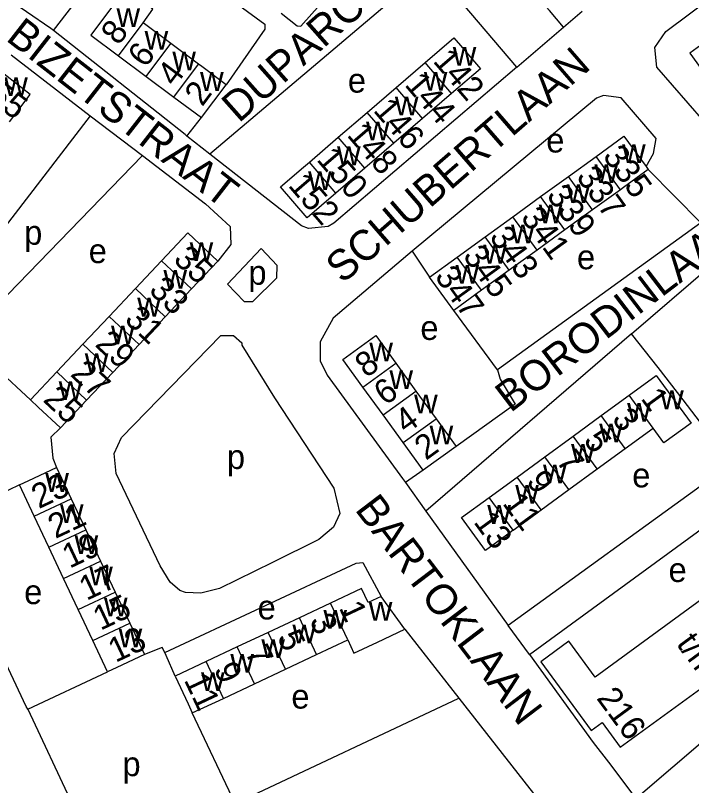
# Model space of a CAD drawing. Extents: x 159045 to 160918, y 380454 to 382516.
# Drawn here: x 159195.4 to 159306.4, y 381370.2 to 381496.6 of the extents above; entities that cross this region are included whole.
import ezdxf

# ---------------------------------------------------------------- set-up
doc = ezdxf.new("R2010")
doc.units = 0
for name, color, linetype in [('BLT_Basislijn', 7, 'Continuous'), ('BLT_Bebouwing', 7, 'Continuous'), ('BLT_Centroide', 7, 'Continuous'), ('BLT_Huisnummer', 7, 'Continuous'), ('BLT_Huisnummer_ tussenligend', 7, 'Continuous'), ('BLT_Huisnummer_reeks', 7, 'Continuous'), ('BLT_Onderverdeling_panden', 7, 'Continuous'), ('BLT_Straatnaam', 7, 'Continuous')]:
    doc.layers.add(name, color=color, linetype=linetype)

msp = doc.modelspace()

# ---------------------------------------------------------------- linework, layer by layer
at = {"layer": 'BLT_Basislijn'}
for p, q in [((159277.67, 381488.14), (159285.35, 381494.71)), ((159194.69, 381490.12), (159207.67, 381480.11)), ((159207.67, 381480.11), (159182.83, 381447.86)), ((159207.67, 381480.11), (159216.22, 381473.62)), ((159223.53, 381476.79), (159225.94, 381479.83)), ((159227.27, 381473.84), (159223.53, 381476.79)), ((159216.22, 381473.62), (159189.9, 381446.46)), ((159299.21, 381471.32), (159307.89, 381462.57)), ((159307.89, 381462.57), (159274.5, 381438.44)), ((159235.69, 381458.37), (159230.21, 381452.52)), ((159235.69, 381458.37), (159238.36, 381455.59)), ((159260.48, 381457.9), (159263.35, 381453.66)), ((159296.5, 381444.34), (159312.15, 381457.83)), ((159238.31, 381453.56), (159238.36, 381455.59)), ((159238.31, 381453.56), (159234.36, 381449.63)), ((159230.21, 381452.52), (159232.94, 381449.66)), ((159232.94, 381449.66), (159234.36, 381449.63)), ((159274.5, 381438.44), (159267.31, 381448.19)), ((159296.5, 381444.34), (159262.76, 381415.26)), ((159197.87, 381433.52), (159187.08, 381443.47)), ((159312.93, 381423.07), (159276.27, 381396.5)), ((159262.3, 381421.95), (159259.4, 381419.93)), ((159279.73, 381391.7), (159318.86, 381420.33)), ((159196.06, 381419.54), (159182.99, 381413.28)), ((159259.4, 381419.93), (159262.76, 381415.26)), ((159262.76, 381415.26), (159276.27, 381396.5)), ((159297.18, 381368.08), (159352.04, 381415.11)), ((159259.31, 381395.89), (159268.17, 381384.55)), ((159279.73, 381391.7), (159290.19, 381377.3)), ((159197.4, 381382.72), (159210.51, 381388.88)), ((159231.44, 381367.24), (159268.17, 381384.55)), ((159197.4, 381382.72), (159209.63, 381356.79)), ((159231.44, 381367.24), (159224.41, 381382.14))]:
    msp.add_line(p, q, dxfattribs=at)
for points in [[(159238.97, 381497), (159241.61, 381494.89), (159242.24, 381494.85), (159246.79, 381500), (159268.65, 381525.77)], [(159201.63, 381494.12), (159206.14, 381500), (159215.11, 381511.72)], [(159220.49, 381507.43), (159229.82, 381500), (159236.31, 381495.16), (159236.29, 381494.34), (159229.96, 381485.23)], [(159316.4, 381470.04), (159316.09, 381470.39), (159300.62, 381488.14), (159300.3, 381491.32), (159302.11, 381493.96), (159310.09, 381500), (159319.38, 381507.75)], [(159263.66, 381504.63), (159258.15, 381500), (159227.27, 381473.84)], [(159277.67, 381488.14), (159267.6, 381500), (159263.82, 381504.44), (159263.66, 381504.63)], [(159201.63, 381494.12), (159201.22, 381494.44), (159193.22, 381500), (159190.17, 381502.14)], [(159223.53, 381476.79), (159223.22, 381477.04), (159201.63, 381494.12)], [(159277.67, 381488.14), (159247.65, 381462.53)], [(159298.87, 381471.8), (159300.11, 381473.94), (159300.52, 381476.43), (159294.81, 381483.1), (159291.87, 381483.48), (159290.75, 381483.05), (159260.48, 381457.9)], [(159216.22, 381473.62), (159226.59, 381465.7), (159230.6, 381461.97), (159230.72, 381459.03), (159228.59, 381456.27)], [(159247.65, 381462.53), (159246.69, 381461.99), (159243.5, 381461.66), (159242.33, 381462.1), (159227.27, 381473.84)], [(159260.48, 381457.9), (159247.55, 381446.94), (159245.37, 381443.06), (159245.39, 381439.9), (159246.53, 381437.55), (159258.9, 381420.63), (159259.4, 381419.93)], [(159237.57, 381406.83), (159228.88, 381402.56), (159225.82, 381401.81), (159223.31, 381401.88), (159222.35, 381402.2), (159220.76, 381403.58), (159219.15, 381406.29), (159211.9, 381421.41), (159211.58, 381424.7), (159212.81, 381427.31), (159229.09, 381444.1), (159231.17, 381444.08), (159232.54, 381442.9), (159232.54, 381442.49), (159237.88, 381433.82), (159247.65, 381419.03), (159248.6, 381414.87), (159247.56, 381412.64), (159245.17, 381410.58), (159237.57, 381406.83)], [(159312.93, 381423.07), (159304.95, 381433.53), (159300.86, 381438.83), (159296.5, 381444.34)], [(159274.5, 381438.44), (159274.95, 381436.92), (159277.37, 381432.8), (159267.71, 381425.87)], [(159202.77, 381428.9), (159201.2, 381427.37), (159201.52, 381423.97), (159202.11, 381422.39)], [(159197.4, 381382.72), (159197.17, 381383.21), (159182.99, 381413.28)], [(159219.9, 381392.05), (159251.3, 381406.71), (159252.4, 381406.82), (159255.39, 381401.24)], [(159279.73, 381391.7), (159276.27, 381396.5)], [(159219.9, 381392.05), (159219.47, 381392.88), (159216.56, 381391.73)], [(159221.58, 381388.14), (159220.15, 381391.55), (159219.9, 381392.05)], [(159268.17, 381384.55), (159281.37, 381367.65), (159281.69, 381365.82), (159281.43, 381364.45), (159280.1, 381362.93), (159273.51, 381358.02), (159202.79, 381323.98), (159199.83, 381323.66), (159197.95, 381324.51), (159195.63, 381327.74), (159187.12, 381346.13)], [(159290.19, 381377.3), (159292.74, 381374.04), (159297.18, 381368.08)]]:
    msp.add_lwpolyline(points, dxfattribs=at)
at = {"layer": 'BLT_Bebouwing'}
for p, q in [((159220.88, 381492), (159216.34, 381495.39)), ((159225.42, 381488.62), (159220.88, 381492)), ((159212.31, 381489.99), (159216.85, 381486.6)), ((159257.86, 381484.77), (159262.6, 381488.86)), ((159216.85, 381486.6), (159221.4, 381483.22)), ((159225.94, 381479.83), (159229.96, 381485.23)), ((159253.11, 381480.69), (159257.86, 381484.77)), ((159221.4, 381483.22), (159225.94, 381479.83)), ((159266.96, 381483.79), (159262.21, 381479.71)), ((159248.37, 381476.61), (159253.11, 381480.69)), ((159262.21, 381479.71), (159257.47, 381475.62)), ((159243.62, 381472.52), (159248.37, 381476.61)), ((159257.47, 381475.62), (159252.72, 381471.54)), ((159286.14, 381470.18), (159290.7, 381473.48)), ((159298.87, 381471.8), (159299.21, 381471.32)), ((159252.72, 381471.54), (159247.98, 381467.46)), ((159281.58, 381466.87), (159286.14, 381470.18)), ((159294.66, 381468.01), (159290.1, 381464.71)), ((159277.02, 381463.57), (159281.58, 381466.87)), ((159290.1, 381464.71), (159285.54, 381461.41)), ((159272.46, 381460.27), (159277.02, 381463.57)), ((159285.54, 381461.41), (159280.98, 381458.1)), ((159267.9, 381456.96), (159272.46, 381460.27)), ((159280.98, 381458.1), (159276.43, 381454.8)), ((159263.35, 381453.66), (159267.9, 381456.96)), ((159219.38, 381456.34), (159215.08, 381451.77)), ((159228.59, 381456.27), (159224.29, 381451.71)), ((159276.43, 381454.8), (159271.87, 381451.5)), ((159215.08, 381451.77), (159210.78, 381447.21)), ((159224.29, 381451.71), (159219.98, 381447.15)), ((159271.87, 381451.5), (159267.31, 381448.19)), ((159210.78, 381447.21), (159206.47, 381442.65)), ((159219.98, 381447.15), (159215.68, 381442.59)), ((159206.47, 381442.65), (159202.17, 381438.09)), ((159215.68, 381442.59), (159211.38, 381438.02)), ((159257.82, 381439.51), (159261.12, 381434.96)), ((159202.17, 381438.09), (159197.87, 381433.52)), ((159211.38, 381438.02), (159207.07, 381433.46)), ((159255.71, 381431.05), (159252.42, 381435.59)), ((159291.52, 381430.92), (159296.12, 381434.27)), ((159207.07, 381433.46), (159202.77, 381428.9)), ((159259.01, 381426.5), (159255.71, 381431.05)), ((159264.41, 381430.41), (159267.71, 381425.87)), ((159286.93, 381427.57), (159291.52, 381430.92)), ((159295.46, 381425.53), (159300.05, 381428.88)), ((159282.28, 381424.18), (159286.93, 381427.57)), ((159262.3, 381421.95), (159259.01, 381426.5)), ((159267.71, 381425.87), (159262.3, 381421.95)), ((159290.87, 381422.18), (159295.46, 381425.53)), ((159277.72, 381420.84), (159282.28, 381424.18)), ((159202.11, 381422.39), (159204.52, 381417.28)), ((159286.22, 381418.79), (159290.87, 381422.18)), ((159273.15, 381417.51), (159277.72, 381420.84)), ((159198.46, 381414.43), (159196.06, 381419.54)), ((159281.65, 381415.45), (159286.22, 381418.79)), ((159204.52, 381417.28), (159206.93, 381412.17)), ((159277.08, 381412.12), (159281.65, 381415.45)), ((159200.87, 381409.32), (159198.46, 381414.43)), ((159206.93, 381412.17), (159209.33, 381407.06)), ((159203.28, 381404.21), (159200.87, 381409.32)), ((159209.33, 381407.06), (159211.74, 381401.95)), ((159205.69, 381399.1), (159203.28, 381404.21)), ((159211.74, 381401.95), (159214.15, 381396.84)), ((159259.31, 381395.89), (159255.39, 381401.24)), ((159247.07, 381400.16), (159241.98, 381397.76)), ((159208.1, 381393.99), (159205.69, 381399.1)), ((159241.98, 381397.76), (159236.88, 381395.35)), ((159214.15, 381396.84), (159216.56, 381391.73)), ((159236.88, 381395.35), (159231.78, 381392.95)), ((159210.51, 381388.88), (159208.1, 381393.99)), ((159244.81, 381391.73), (159249.91, 381394.14)), ((159231.78, 381392.95), (159226.68, 381390.55)), ((159239.72, 381389.33), (159244.81, 381391.73)), ((159226.68, 381390.55), (159221.58, 381388.14)), ((159234.62, 381386.93), (159239.72, 381389.33)), ((159229.52, 381384.52), (159234.62, 381386.93))]:
    msp.add_line(p, q, dxfattribs=at)
for points in [[(159216.34, 381495.39), (159217.96, 381497.65), (159213.46, 381501.01), (159207.76, 381493.38), (159212.31, 381489.99)], [(159285.35, 381494.71), (159283.01, 381497.41), (159280.75, 381500), (159279.3, 381501.69)], [(159285.35, 381494.71), (159288.37, 381497.3)], [(159314.77, 381489.84), (159311.47, 381494.38), (159306.04, 381490.43), (159309.35, 381485.89)], [(159262.6, 381488.86), (159267.35, 381492.94), (159268.45, 381491.66), (159271.71, 381487.87), (159266.96, 381483.79)], [(159229.96, 381485.23), (159225.96, 381488.22), (159225.42, 381488.62)], [(159194.39, 381479.17), (159197.82, 381483.64), (159192.72, 381487.57)], [(159290.7, 381473.48), (159295.25, 381476.78), (159298.87, 381471.8)], [(159247.98, 381467.46), (159243.24, 381463.38), (159238.88, 381468.45), (159242.67, 381471.71), (159243.62, 381472.52)], [(159299.21, 381471.32), (159295.17, 381468.38), (159294.66, 381468.01)], [(159228.59, 381456.27), (159223.68, 381460.9), (159220.25, 381457.26), (159219.38, 381456.34)], [(159267.31, 381448.19), (159266.28, 381449.61), (159263.35, 381453.66)], [(159252.42, 381435.59), (159249.12, 381440.14), (159254.52, 381444.06), (159257.82, 381439.51)], [(159296.12, 381434.27), (159300.56, 381437.51), (159306.26, 381429.7), (159301.82, 381426.46), (159300.05, 381428.88)], [(159261.12, 381434.96), (159264.41, 381430.41)], [(159197.87, 381433.52), (159199.13, 381432.33), (159202.77, 381428.9)], [(159196.06, 381419.54), (159197.59, 381420.26), (159202.11, 381422.39)], [(159277.08, 381412.12), (159276.55, 381411.73), (159272.52, 381408.79), (159268.58, 381414.18), (159273.15, 381417.51)], [(159255.39, 381401.24), (159253.26, 381400.24), (159252.17, 381402.56), (159247.07, 381400.16)], [(159249.91, 381394.14), (159250.93, 381391.94), (159254.79, 381393.76), (159259.31, 381395.89)], [(159216.56, 381391.73), (159212.04, 381389.6), (159210.51, 381388.88)], [(159221.58, 381388.14), (159223.71, 381383.62), (159224.41, 381382.14)], [(159224.41, 381382.14), (159229.52, 381384.52)]]:
    msp.add_lwpolyline(points, dxfattribs=at)
msp.add_lwpolyline([(159319.62, 381409.27), (159290.55, 381387.99), (159286.22, 381393.89), (159281.63, 381390.53), (159289.86, 381379.25), (159291.69, 381380.54), (159294.62, 381376.52), (159326.5, 381399.72)], close=True, dxfattribs=at)
at = {"layer": 'BLT_Onderverdeling_panden'}
for p, q in [((159212.31, 381489.99), (159216.34, 381495.39)), ((159216.85, 381486.6), (159220.88, 381492)), ((159221.4, 381483.22), (159225.42, 381488.62)), ((159266.96, 381483.79), (159262.6, 381488.86)), ((159262.21, 381479.71), (159257.86, 381484.77)), ((159257.47, 381475.62), (159253.11, 381480.69)), ((159252.72, 381471.54), (159248.37, 381476.61)), ((159294.66, 381468.01), (159290.7, 381473.48)), ((159247.98, 381467.46), (159243.62, 381472.52)), ((159290.1, 381464.71), (159286.14, 381470.18)), ((159285.54, 381461.41), (159281.58, 381466.87)), ((159280.98, 381458.1), (159277.02, 381463.57)), ((159276.43, 381454.8), (159272.46, 381460.27)), ((159271.87, 381451.5), (159267.9, 381456.96)), ((159224.29, 381451.71), (159219.38, 381456.34)), ((159219.98, 381447.15), (159215.08, 381451.77)), ((159215.68, 381442.59), (159210.78, 381447.21)), ((159211.38, 381438.02), (159206.47, 381442.65)), ((159252.42, 381435.59), (159257.82, 381439.51)), ((159207.07, 381433.46), (159202.17, 381438.09)), ((159255.71, 381431.05), (159261.12, 381434.96)), ((159300.05, 381428.88), (159296.12, 381434.27)), ((159259.01, 381426.5), (159264.41, 381430.41)), ((159295.46, 381425.53), (159291.52, 381430.92)), ((159290.87, 381422.18), (159286.93, 381427.57)), ((159286.22, 381418.79), (159282.28, 381424.18)), ((159281.65, 381415.45), (159277.72, 381420.84)), ((159277.08, 381412.12), (159273.15, 381417.51)), ((159198.46, 381414.43), (159204.52, 381417.28)), ((159200.87, 381409.32), (159206.93, 381412.17)), ((159203.28, 381404.21), (159209.33, 381407.06)), ((159205.69, 381399.1), (159211.74, 381401.95)), ((159249.91, 381394.14), (159247.07, 381400.16)), ((159244.81, 381391.73), (159241.98, 381397.76)), ((159208.1, 381393.99), (159214.15, 381396.84)), ((159239.72, 381389.33), (159236.88, 381395.35)), ((159234.62, 381386.93), (159231.78, 381392.95)), ((159229.52, 381384.52), (159226.68, 381390.55))]:
    msp.add_line(p, q, dxfattribs=at)

# ---------------------------------------------------------------- texts
at = {"layer": 'BLT_Centroide'}
for s, p in [('w', (159211.97, 381494.71)), ('w', (159216.59, 381490.98)), ('w', (159267.16, 381488.38)), ('w', (159221.14, 381487.61)), ('w', (159225.69, 381484.23)), ('e', (159249.94, 381483.94)), ('w', (159262.41, 381484.28)), ('w', (159193.55, 381483.38)), ('w', (159257.66, 381480.19)), ('w', (159252.92, 381476.12)), ('e', (159282.5, 381474.11)), ('w', (159248.17, 381472.03)), ('w', (159294.95, 381472.39)), ('w', (159290.41, 381469.09)), ('w', (159243.42, 381467.94)), ('w', (159285.84, 381465.8)), ('w', (159281.28, 381462.48)), ('p', (159196.82, 381458.98)), ('w', (159276.72, 381459.19)), ('w', (159223.98, 381456.31)), ('e', (159207.41, 381455.96)), ('w', (159272.17, 381455.89)), ('e', (159287.54, 381454.95)), ('p', (159233.62, 381452.41)), ('w', (159267.61, 381452.58)), ('w', (159219.68, 381451.75)), ('w', (159215.38, 381447.19)), ('w', (159211.07, 381442.62)), ('e', (159261.84, 381443.35)), ('w', (159253.47, 381439.81)), ('w', (159206.77, 381438.06)), ('w', (159256.77, 381435.28)), ('w', (159202.48, 381433.5)), ('w', (159260.82, 381431.28)), ('w', (159301.19, 381431.98)), ('w', (159295.78, 381429.91)), ('w', (159263.36, 381426.19)), ('w', (159291.19, 381426.55)), ('p', (159230.09, 381422.17)), ('w', (159286.58, 381423.17)), ('w', (159281.97, 381419.81)), ('w', (159200.29, 381418.41)), ('e', (159296.61, 381419.15)), ('w', (159277.41, 381416.48)), ('w', (159202.7, 381413.31)), ('w', (159272.83, 381413.16)), ('w', (159205.1, 381408.19)), ('w', (159207.51, 381403.09)), ('e', (159302.57, 381403.62)), ('e', (159196.82, 381399.99)), ('w', (159209.92, 381397.97)), ('e', (159235.13, 381397.47)), ('w', (159253.38, 381397.25)), ('w', (159245.94, 381395.94)), ('w', (159212.33, 381392.88)), ('w', (159240.84, 381393.55)), ('w', (159235.75, 381391.14)), ('w', (159230.66, 381388.73)), ('w', (159225.84, 381385.73)), ('e', (159240.67, 381382.84)), ('p', (159212.95, 381371.75))]:
    msp.add_text(s, height=4, dxfattribs=at).set_placement(p)
at = {"layer": 'BLT_Huisnummer'}
for s, rotation, p in [('8', 53.2917, (159212.31, 381491.55)), ('142', 310.7027, (159263.78, 381489.05)), ('55', 322.432, (159190.65, 381482.96)), ('2', 53.3036, (159226.04, 381481.52)), ('146', 310.7027, (159253.98, 381480.96)), ('335', 305.9282, (159291.65, 381473.51)), ('152', 310.7059, (159240.01, 381468.65)), ('339', 305.9263, (159282.43, 381467.05)), ('343', 305.9294, (159273.04, 381460.23)), ('35', 316.6833, (159221.13, 381456.34)), ('347', 305.944, (159264.08, 381453.73)), ('29', 316.6771, (159208.28, 381442.45)), ('8', 35.9289, (159252.98, 381437.03)), ('25', 316.6694, (159199.76, 381433.38)), ('1', 306.1195, (159297.91, 381433.72)), ('5', 306.1195, (159288.5, 381426.85)), ('2', 35.9359, (159262.75, 381423.49)), ('23', 25.2362, (159199.22, 381415.56)), ('9', 306.1265, (159279.11, 381420.13)), ('13', 306.1265, (159270.46, 381413.45)), ('17', 25.2358, (159207.05, 381400.5)), ('1', 295.2356, (159248.42, 381399.39)), ('13', 25.2322, (159211.82, 381390.33)), ('5', 295.2373, (159238.28, 381394.6)), ('11', 295.2426, (159222.99, 381387.55))]:
    msp.add_text(s, height=4, rotation=rotation, dxfattribs=at).set_placement(p)
at = {"layer": 'BLT_Huisnummer_ tussenligend'}
for s, rotation, p in [('6', 53.3036, (159216.73, 381487.86)), ('4', 53.3036, (159221.54, 381484.76)), ('144', 310.7027, (159259.12, 381485.18)), ('148', 310.7027, (159249.65, 381476.92)), ('150', 310.7027, (159244.68, 381472.9)), ('337', 305.9282, (159287.3, 381470.1)), ('341', 305.9263, (159278.2, 381463.42)), ('345', 305.9294, (159268.7, 381457.12)), ('33', 316.6771, (159217.12, 381451.29)), ('31', 316.6771, (159213.11, 381446.48)), ('27', 316.6694, (159204.24, 381437.57)), ('6', 35.9359, (159256.08, 381432.48)), ('4', 35.9359, (159259.49, 381427.82)), ('3', 306.1195, (159293.15, 381430.36)), ('7', 306.1195, (159284, 381423.45)), ('11', 306.1265, (159275.21, 381416.5)), ('21', 25.2358, (159201.94, 381410.66)), ('19', 25.2358, (159204.27, 381405.78)), ('15', 25.2322, (159209.34, 381395.6)), ('3', 295.2356, (159243.58, 381397.32)), ('7', 295.2373, (159233.01, 381392.13)), ('9', 295.2373, (159227.89, 381389.33))]:
    msp.add_text(s, height=4, rotation=rotation, dxfattribs=at).set_placement(p)
at = {"layer": 'BLT_Huisnummer_reeks'}
for s, rotation, p in [('t/m', 306.3185, (159303.74, 381393.45)), ('216', 306.3128, (159290.64, 381384.53))]:
    msp.add_text(s, height=4, rotation=rotation, dxfattribs=at).set_placement(p)
at = {"layer": 'BLT_Straatnaam'}
for s, rotation, p in [('DUPARCWEG', 41.5345, (159232.05, 381478.84)), ('BIZETSTRAAT', 322.0685, (159193.65, 381492.62)), ('SCHUBERTLAAN', 40.9522, (159249.07, 381452.45)), ('BORODINLAAN', 37.411, (159276.63, 381431.31)), ('BARTOKLAAN', 307.2854, (159250.97, 381415.51))]:
    msp.add_text(s, height=5, rotation=rotation, dxfattribs=at).set_placement(p)

doc.saveas('drawing.dxf')
